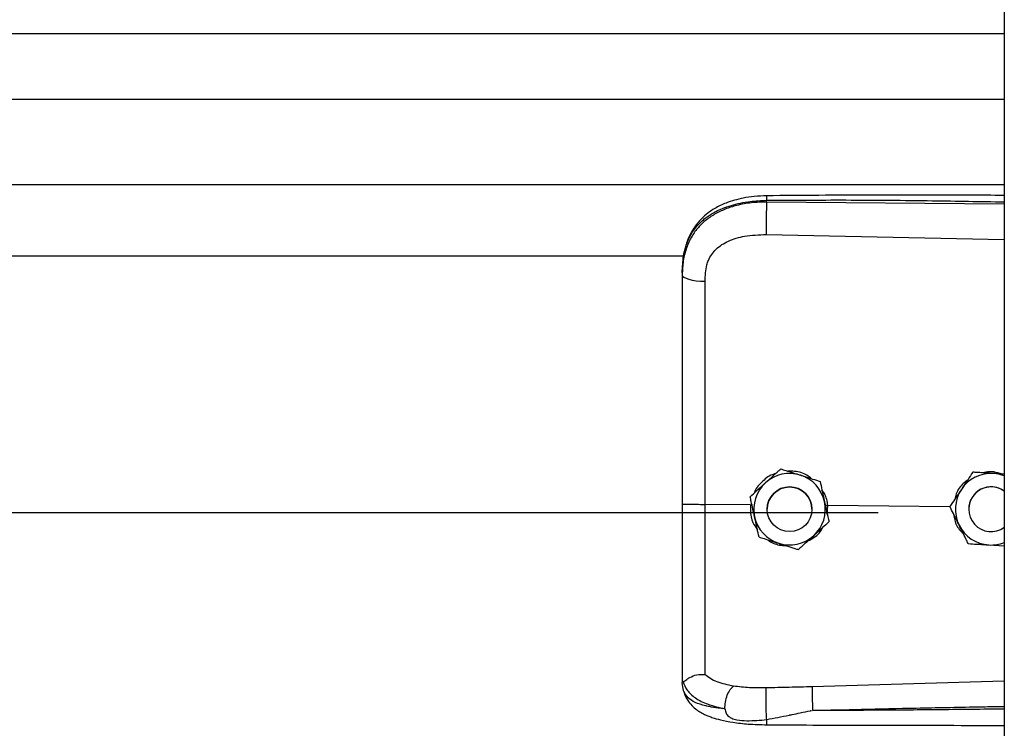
# Model space of a CAD drawing. Header units: inches. Extents: x 170 to 284, y 215 to 248.
# Tile 384 of 656: x 206.297 to 206.533, y 221.556 to 221.725. Entities that reach past the tile are written whole.
import ezdxf

# ---------------------------------------------------------------- set-up
doc = ezdxf.new("R2010")
doc.units = ezdxf.units.IN
doc.header["$LTSCALE"] = 0.25
doc.header["$MEASUREMENT"] = 0
doc.layers.add('RH FRONT OF HOOD', color=7, linetype='Continuous')

msp = doc.modelspace()

# ---------------------------------------------------------------- linework, layer by layer
at = {"layer": 'RH FRONT OF HOOD'}
for p, q in [((206.5326438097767, 224.3332527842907), (206.5326438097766, 220.1328032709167)), ((202.5003237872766, 221.7221267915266), (206.5326438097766, 221.7221267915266)), ((202.5003237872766, 221.7064427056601), (206.5326438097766, 221.7064427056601)), ((202.5003237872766, 221.6860547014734), (206.5326438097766, 221.6860547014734)), ((206.4757965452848, 221.6818430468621), (206.4757965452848, 221.6822544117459)), ((206.5326438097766, 221.6813063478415), (206.4757965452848, 221.6818430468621)), ((206.4757005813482, 221.6740542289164), (206.5326438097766, 221.6728446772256)), ((202.5768719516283, 221.6689790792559), (206.4560926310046, 221.6689790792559)), ((206.4556010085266, 221.6649198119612), (206.4556010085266, 221.66443149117)), ((206.4791715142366, 221.6179878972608), (206.4791715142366, 221.6179862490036)), ((206.5251150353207, 221.6171914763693), (206.5251150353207, 221.6171931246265)), ((206.5261639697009, 221.6171252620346), (206.5251150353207, 221.6171931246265)), ((206.4885896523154, 221.6149872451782), (206.4885896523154, 221.614985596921)), ((206.4719722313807, 221.6093966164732), (206.4610586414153, 221.6095010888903)), ((206.4718638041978, 221.6113318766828), (206.4718638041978, 221.6113302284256)), ((206.4719722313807, 221.6093966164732), (206.4719744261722, 221.6093964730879)), ((206.4904099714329, 221.6092200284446), (206.4898619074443, 221.6091660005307)), ((206.4903128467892, 221.607102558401), (206.4904099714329, 221.6092200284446)), ((206.4904099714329, 221.6092200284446), (206.4904116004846, 221.6092201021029)), ((206.5196436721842, 221.6089402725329), (206.4904116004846, 221.6092201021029)), ((202.5304915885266, 221.6075866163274), (206.5024760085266, 221.6075866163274)), ((206.4759317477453, 221.6083293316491), (206.4759317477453, 221.6083285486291)), ((206.4866321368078, 221.6083285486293), (206.4866321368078, 221.6083293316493)), ((206.5196296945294, 221.6089685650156), (206.5196296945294, 221.6089702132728)), ((206.5241434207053, 221.6083293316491), (206.5241434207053, 221.6083285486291)), ((206.4907000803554, 221.6053305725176), (206.4907000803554, 221.6053289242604)), ((206.5289402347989, 221.5997869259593), (206.5326438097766, 221.5995471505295)), ((206.4556010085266, 221.5673784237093), (206.4556010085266, 221.5668496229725)), ((206.4559407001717, 221.5648644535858), (206.4556010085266, 221.5668496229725)), ((206.5326438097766, 221.5671729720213), (206.4867081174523, 221.5658411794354))]:
    msp.add_line(p, q, dxfattribs=at)
at = {"layer": 'RH FRONT OF HOOD', "flags": 128}
msp.add_lwpolyline([(206.4556010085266, 221.66443149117), (206.4557049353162, 221.6641357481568), (206.4560128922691, 221.6638508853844), (206.4565135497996, 221.6635873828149), (206.457188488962, 221.6633549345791), (206.4580128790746, 221.6631620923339), (206.458956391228, 221.6630159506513), (206.4599843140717, 221.6629218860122), (206.4610588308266, 221.6628833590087)], dxfattribs=at)
at = {"layer": 'RH FRONT OF HOOD'}
msp.add_circle((206.4812819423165, 221.6083285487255), 0.005350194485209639, dxfattribs=at)
for centre, radius, start, end in [((206.4812819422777, 221.6083293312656), 0.008560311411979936, 72.32793711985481, 132.3279357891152), ((206.4812819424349, 221.6083293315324), 0.008560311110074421, 12.32793744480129, 72.32793758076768), ((206.5294936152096, 221.6083293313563), 0.008560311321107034, 86.29353550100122, 146.2935346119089), ((206.5294936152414, 221.6083293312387), 0.008560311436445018, 68.40767565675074, 86.29353576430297), ((206.4812819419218, 221.6083293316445), 0.008560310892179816, 132.3279357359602, 192.3279369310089), ((206.4812819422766, 221.6083293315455), 0.005350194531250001, 1.112057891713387e-06, 179.9999988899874), ((206.5294936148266, 221.6083293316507), 0.008560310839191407, 146.2935348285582, 206.2935362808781), ((206.5294936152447, 221.6083293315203), 0.005350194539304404, 53.92810144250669, 179.9999986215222), ((206.5294936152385, 221.6083285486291), 0.005350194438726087, 53.92810057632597, 306.0718994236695), ((206.4812819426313, 221.6083293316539), 0.008560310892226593, 312.3279357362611, 12.32793693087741), ((206.4812819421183, 221.6083293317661), 0.008560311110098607, 192.3279374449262, 252.3279375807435), ((206.5294936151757, 221.6083293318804), 0.008560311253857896, 206.2935366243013, 266.2935360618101), ((206.4812819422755, 221.6083293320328), 0.008560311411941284, 252.3279371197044, 312.3279357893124), ((206.529493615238, 221.6083293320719), 0.008560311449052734, 266.2935357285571, 291.5923243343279)]:
    msp.add_arc(centre, radius, start, end, dxfattribs=at)
for points, knots in [([(206.4556010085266, 221.6649198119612), (206.4556637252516, 221.6662762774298), (206.4557821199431, 221.6688369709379), (206.4567516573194, 221.6723279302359), (206.4580408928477, 221.674739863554), (206.4594047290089, 221.6764425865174), (206.4604876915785, 221.6774859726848), (206.4615466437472, 221.6783144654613), (206.4625360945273, 221.6789744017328), (206.4637704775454, 221.6796694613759), (206.4653644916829, 221.6803951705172), (206.4680282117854, 221.6813031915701), (206.4715633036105, 221.6820631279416), (206.474469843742, 221.6821944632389), (206.4757965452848, 221.6822544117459)], [0, 0, 0, 0, 0.1307156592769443, 0.2467609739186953, 0.3577928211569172, 0.4170971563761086, 0.479148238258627, 0.5177152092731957, 0.5590896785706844, 0.6032945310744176, 0.6633484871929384, 0.7353692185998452, 0.8792082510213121, 1, 1, 1, 1]), ([(206.4758151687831, 221.683346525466), (206.4748165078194, 221.6833079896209), (206.47292476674, 221.6832349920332), (206.4696157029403, 221.6827066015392), (206.4663881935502, 221.6818126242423), (206.4636413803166, 221.6805083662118), (206.461655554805, 221.6791857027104), (206.4600143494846, 221.6777402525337), (206.4586991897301, 221.6761520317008), (206.4576239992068, 221.6743993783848), (206.4567667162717, 221.672489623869), (206.4560218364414, 221.669970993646), (206.4558064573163, 221.6680333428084), (206.4556874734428, 221.6669629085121)], [0, 0, 0, 0, 0.09774743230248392, 0.185160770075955, 0.3306121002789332, 0.4364670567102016, 0.5083182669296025, 0.5850061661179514, 0.6719760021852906, 0.7307948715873, 0.8036787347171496, 0.8915444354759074, 1, 1, 1, 1]), ([(206.4758153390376, 221.683330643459), (206.4758141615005, 221.6833346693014), (206.4758101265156, 221.6833484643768), (206.4758049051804, 221.6832335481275), (206.475798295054, 221.6829407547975), (206.4757972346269, 221.6825248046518), (206.4757965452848, 221.6822544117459)], [0, 0, 0, 0, 0.09787641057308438, 0.3353863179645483, 0.5679606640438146, 1, 1, 1, 1]), ([(206.4757965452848, 221.6822544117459), (206.4821023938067, 221.6822937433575), (206.495341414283, 221.6823763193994), (206.5142910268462, 221.6821951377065), (206.5269315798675, 221.6819741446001), (206.5326438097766, 221.6818742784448)], [0, 0, 0, 0, 0.3326703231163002, 0.698435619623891, 0.9999999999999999, 0.9999999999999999, 0.9999999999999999, 0.9999999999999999]), ([(206.5326438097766, 221.6834294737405), (206.5297446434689, 221.6834442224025), (206.5191167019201, 221.6834982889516), (206.5001732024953, 221.6835349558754), (206.4841299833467, 221.6834108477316), (206.4758151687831, 221.683346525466)], [0, 0, 0, 0, 0.1530455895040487, 0.5610439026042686, 0.9999999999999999, 0.9999999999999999, 0.9999999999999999, 0.9999999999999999]), ([(206.4757965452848, 221.6818430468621), (206.474580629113, 221.6818097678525), (206.4721488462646, 221.6817432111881), (206.4688080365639, 221.6811213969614), (206.4658502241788, 221.6801791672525), (206.4633076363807, 221.67896149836), (206.4610761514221, 221.6774160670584), (206.4592044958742, 221.6755748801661), (206.4577235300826, 221.6734445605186), (206.4565479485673, 221.6708753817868), (206.455755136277, 221.6678234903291), (206.4556524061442, 221.6655626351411), (206.4556010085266, 221.66443149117)], [0, 0, 0, 0, 0.1111703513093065, 0.2223361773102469, 0.3162781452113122, 0.4102081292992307, 0.5024030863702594, 0.5945790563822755, 0.6845432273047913, 0.7745043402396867, 0.8871807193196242, 1, 1, 1, 1]), ([(206.4757965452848, 221.6818430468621), (206.475774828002, 221.6812671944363), (206.4757297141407, 221.6800709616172), (206.4756886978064, 221.6778458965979), (206.4756754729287, 221.6756685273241), (206.4756924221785, 221.674578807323), (206.4757005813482, 221.6740542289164)], [0, 0, 0, 0, 0.2406941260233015, 0.4999999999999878, 0.7593058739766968, 1, 1, 1, 1]), ([(206.4614844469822, 221.6668166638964), (206.4614844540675, 221.666816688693), (206.4615870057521, 221.6671755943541), (206.4620821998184, 221.6685817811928), (206.4636182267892, 221.6707844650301), (206.4666852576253, 221.672687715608), (206.470801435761, 221.6738993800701), (206.4739542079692, 221.6739990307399), (206.4757005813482, 221.6740542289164)], [0, 0, 0, 0, 4.497367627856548e-06, 0.06509473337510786, 0.261670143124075, 0.475310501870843, 0.7093656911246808, 1, 1, 1, 1]), ([(206.4610588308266, 221.6628833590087), (206.4611288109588, 221.6642079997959), (206.4611987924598, 221.6655326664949), (206.4614844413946, 221.6668166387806), (206.4614844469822, 221.6668166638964)], [0, 0, 0, 0, 0.9999804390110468, 0.9999999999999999, 0.9999999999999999, 0.9999999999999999, 0.9999999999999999]), ([(206.4556010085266, 221.66443149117), (206.4556010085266, 221.6608013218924), (206.4556010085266, 221.6535304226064), (206.4556010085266, 221.6424496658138), (206.4556010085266, 221.6312670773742), (206.4556010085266, 221.6202984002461), (206.4556010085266, 221.6130505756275), (206.4556010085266, 221.6095707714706)], [0, 0, 0, 0, 0.2027568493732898, 0.4061035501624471, 0.6088604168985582, 0.8122072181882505, 1, 1, 1, 1]), ([(206.4610586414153, 221.6095010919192), (206.4610586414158, 221.6095011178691), (206.4610587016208, 221.6128874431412), (206.4610587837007, 221.6199341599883), (206.4610588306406, 221.6306073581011), (206.4610588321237, 221.6414834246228), (206.4610588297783, 221.6522707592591), (206.4610588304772, 221.6593458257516), (206.4610588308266, 221.6628833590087)], [0, 0, 0, 0, 1.439079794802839e-06, 0.1877923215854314, 0.3908439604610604, 0.59389561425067, 0.7969478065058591, 1, 1, 1, 1]), ([(206.4778922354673, 221.6168228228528), (206.4777570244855, 221.6167926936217), (206.4766052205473, 221.6165360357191), (206.4748479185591, 221.6150772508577), (206.4732291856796, 221.6134676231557), (206.4729013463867, 221.6123592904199), (206.4728680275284, 221.6122466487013)], [0, 0, 0, 0, 0.05931474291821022, 0.5052766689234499, 0.9497204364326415, 1, 1, 1, 1]), ([(206.4755176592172, 221.6146601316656), (206.4764581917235, 221.6155167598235), (206.4777126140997, 221.6166592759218), (206.4788795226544, 221.6177219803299), (206.4791715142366, 221.6179878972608)], [0, 0, 0, 0, 0.7497733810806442, 1, 1, 1, 1]), ([(206.4755176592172, 221.6146579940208), (206.4764581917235, 221.6155146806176), (206.4777126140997, 221.6166572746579), (206.4788795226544, 221.6177202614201), (206.4791715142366, 221.6179862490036)], [0, 0, 0, 0, 0.7497733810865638, 0.9999999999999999, 0.9999999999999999, 0.9999999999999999, 0.9999999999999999]), ([(206.4791715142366, 221.6179878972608), (206.4795692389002, 221.6178612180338), (206.4810740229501, 221.6173819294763), (206.4826909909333, 221.6168667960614), (206.483880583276, 221.6164878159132)], [0, 0, 0, 0, 0.2643068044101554, 0.9999999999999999, 0.9999999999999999, 0.9999999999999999, 0.9999999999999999]), ([(206.4791715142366, 221.6179862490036), (206.4795692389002, 221.6178594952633), (206.4810740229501, 221.6173799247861), (206.4826909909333, 221.6168647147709), (206.483880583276, 221.6164856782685)], [0, 0, 0, 0, 0.2643068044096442, 1, 1, 1, 1]), ([(206.4865420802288, 221.6156397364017), (206.4861853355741, 221.6159298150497), (206.4850217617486, 221.6168759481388), (206.4829702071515, 221.617443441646), (206.4814006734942, 221.6174472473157), (206.480864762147, 221.6174485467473)], [0, 0, 0, 0, 0.2255168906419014, 0.7355556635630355, 1, 1, 1, 1]), ([(206.483880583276, 221.6164878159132), (206.4840669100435, 221.6164284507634), (206.4855242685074, 221.61596412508), (206.4871223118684, 221.6154548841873), (206.4884466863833, 221.6150328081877), (206.4885896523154, 221.6149872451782)], [0, 0, 0, 0, 0.1156468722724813, 0.9045342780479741, 0.9999999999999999, 0.9999999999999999, 0.9999999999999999, 0.9999999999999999]), ([(206.483880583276, 221.6164856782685), (206.4840669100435, 221.6164263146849), (206.4855242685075, 221.6159620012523), (206.4871223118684, 221.6154529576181), (206.4884466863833, 221.615031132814), (206.4885896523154, 221.614985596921)], [0, 0, 0, 0, 0.1156468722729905, 0.9045342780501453, 1, 1, 1, 1]), ([(206.5251150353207, 221.6171931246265), (206.5247352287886, 221.6166238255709), (206.5239666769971, 221.6154718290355), (206.5230305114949, 221.6140685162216), (206.5224945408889, 221.6132650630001), (206.522372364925, 221.6130819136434)], [0, 0, 0, 0, 0.4299704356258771, 0.8700602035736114, 0.9999999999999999, 0.9999999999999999, 0.9999999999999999, 0.9999999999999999]), ([(206.5251150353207, 221.6171914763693), (206.5247352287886, 221.6166220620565), (206.5239666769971, 221.6154698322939), (206.5230305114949, 221.6140663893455), (206.5224945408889, 221.6132629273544), (206.522372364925, 221.6130797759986)], [0, 0, 0, 0, 0.4299704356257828, 0.8700602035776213, 0.9999999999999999, 0.9999999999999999, 0.9999999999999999, 0.9999999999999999]), ([(206.5300469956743, 221.6168717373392), (206.5287774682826, 221.6169540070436), (206.5270842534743, 221.6170637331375), (206.5255091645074, 221.6171659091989), (206.5251150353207, 221.6171914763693)], [0, 0, 0, 0, 0.7497733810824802, 1, 1, 1, 1]), ([(206.5321185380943, 221.6167396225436), (206.5314576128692, 221.6169396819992), (206.5301872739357, 221.6173242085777), (206.5286240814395, 221.6173490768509), (206.5278441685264, 221.6170869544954), (206.5276683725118, 221.6170278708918)], [0, 0, 0, 0, 0.4565421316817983, 0.8775020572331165, 0.9999999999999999, 0.9999999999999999, 0.9999999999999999, 0.9999999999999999]), ([(206.5326438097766, 221.6167035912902), (206.5320008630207, 221.6167452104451), (206.5311420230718, 221.6168008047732), (206.5302669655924, 221.6168574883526), (206.5300469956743, 221.6168717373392)], [0, 0, 0, 0, 0.7486223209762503, 1, 1, 1, 1]), ([(206.4718638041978, 221.6113318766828), (206.4723697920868, 221.6117927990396), (206.4733936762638, 221.6127254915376), (206.4746408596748, 221.6138615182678), (206.4753548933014, 221.6145118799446), (206.4755176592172, 221.6146601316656)], [0, 0, 0, 0, 0.4299704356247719, 0.870060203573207, 1, 1, 1, 1]), ([(206.4718638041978, 221.6113302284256), (206.4723697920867, 221.6117910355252), (206.4733936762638, 221.612723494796), (206.4746408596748, 221.6138593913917), (206.4753548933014, 221.614509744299), (206.4755176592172, 221.6146579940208)], [0, 0, 0, 0, 0.4299704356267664, 0.8700602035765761, 1, 1, 1, 1]), ([(206.4885896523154, 221.6149872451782), (206.4887357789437, 221.6143186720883), (206.4890314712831, 221.612965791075), (206.4893916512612, 221.611317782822), (206.489597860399, 221.6103742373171), (206.4896448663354, 221.6101591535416)], [0, 0, 0, 0, 0.4299704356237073, 0.870060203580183, 1, 1, 1, 1]), ([(206.4885896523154, 221.614985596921), (206.4887357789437, 221.6143169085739), (206.4890314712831, 221.6129637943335), (206.4893916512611, 221.6113156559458), (206.4895978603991, 221.6103721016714), (206.4896448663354, 221.6101570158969)], [0, 0, 0, 0, 0.4299704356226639, 0.8700602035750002, 0.9999999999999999, 0.9999999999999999, 0.9999999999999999, 0.9999999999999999]), ([(206.5237730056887, 221.6151814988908), (206.5234534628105, 221.6149635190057), (206.5223000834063, 221.6141767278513), (206.5212067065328, 221.6125760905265), (206.5209088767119, 221.6111713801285), (206.5208207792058, 221.6107558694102)], [0, 0, 0, 0, 0.2125142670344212, 0.7670631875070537, 1, 1, 1, 1]), ([(206.4904116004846, 221.6092201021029), (206.4904115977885, 221.6092201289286), (206.4903135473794, 221.6101957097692), (206.4900534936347, 221.6115879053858), (206.4892489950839, 221.6126773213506), (206.489029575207, 221.6129744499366)], [0, 0, 0, 0, 1.999769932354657e-05, 0.7272642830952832, 0.9999999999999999, 0.9999999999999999, 0.9999999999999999, 0.9999999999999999]), ([(206.522372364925, 221.6130819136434), (206.5216663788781, 221.6120235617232), (206.5207247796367, 221.610611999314), (206.5198488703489, 221.6092988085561), (206.5196296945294, 221.6089702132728)], [0, 0, 0, 0, 0.7497733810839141, 1, 1, 1, 1]), ([(206.522372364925, 221.6130797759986), (206.5216663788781, 221.6120214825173), (206.5207247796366, 221.6106099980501), (206.5198488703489, 221.6092970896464), (206.5196296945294, 221.6089685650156)], [0, 0, 0, 0, 0.7497733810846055, 1, 1, 1, 1]), ([(206.4556010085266, 221.6095707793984), (206.4556010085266, 221.6065334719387), (206.4556010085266, 221.6003580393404), (206.4556010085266, 221.5915710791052), (206.4556010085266, 221.5834044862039), (206.4556010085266, 221.5768244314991), (206.4556010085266, 221.5714397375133), (206.4556010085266, 221.5687392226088), (206.4556010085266, 221.5673784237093)], [0, 0, 0, 0, 0.1870908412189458, 0.3803918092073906, 0.5558755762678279, 0.7364481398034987, 0.8671952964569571, 1, 1, 1, 1]), ([(206.4610588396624, 221.5688105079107), (206.461058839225, 221.5690732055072), (206.4610588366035, 221.5706476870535), (206.4610588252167, 221.5740790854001), (206.4610587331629, 221.579680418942), (206.4610584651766, 221.5861202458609), (206.4610581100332, 221.5933462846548), (206.461057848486, 221.6012211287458), (206.4610578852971, 221.6067491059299), (206.4610579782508, 221.6095010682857), (206.4610579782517, 221.6095010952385)], [0, 0, 0, 0, 0.03155846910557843, 0.1891461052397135, 0.3467338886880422, 0.5043277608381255, 0.6619226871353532, 0.8309600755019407, 0.9999983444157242, 1, 1, 1, 1]), ([(206.4729190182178, 221.6065016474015), (206.4726473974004, 221.6077445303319), (206.4722851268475, 221.609402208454), (206.4719481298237, 221.6109443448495), (206.4718638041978, 221.6113302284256)], [0, 0, 0, 0, 0.7497733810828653, 1, 1, 1, 1]), ([(206.4719744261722, 221.6093964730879), (206.4719406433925, 221.6089426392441), (206.4718338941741, 221.6075085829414), (206.4722505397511, 221.6053460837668), (206.4732020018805, 221.6039896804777), (206.4735884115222, 221.6034388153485)], [0, 0, 0, 0, 0.2156616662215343, 0.6814629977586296, 1, 1, 1, 1]), ([(206.4896448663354, 221.6101591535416), (206.4899164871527, 221.6089162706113), (206.4902787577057, 221.6072585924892), (206.4906157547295, 221.6057164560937), (206.4907000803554, 221.6053305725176)], [0, 0, 0, 0, 0.7497733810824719, 1, 1, 1, 1]), ([(206.4896448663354, 221.6101570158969), (206.4899164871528, 221.6089141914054), (206.4902787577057, 221.6072565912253), (206.4906157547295, 221.605714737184), (206.4907000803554, 221.6053289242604)], [0, 0, 0, 0, 0.749773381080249, 1, 1, 1, 1]), ([(206.5218189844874, 221.6045373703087), (206.5217323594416, 221.6047126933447), (206.5210548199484, 221.6060839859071), (206.5203118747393, 221.6075877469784), (206.5196961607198, 221.6088340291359), (206.5196296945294, 221.6089685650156)], [0, 0, 0, 0, 0.1156468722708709, 0.9045342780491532, 0.9999999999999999, 0.9999999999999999, 0.9999999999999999, 0.9999999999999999]), ([(206.520565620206, 221.607074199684), (206.5206141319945, 221.6066122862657), (206.5207607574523, 221.6052161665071), (206.5216064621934, 221.6036196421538), (206.5225405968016, 221.6028111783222), (206.5227700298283, 221.6026126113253)], [0, 0, 0, 0, 0.2716700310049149, 0.821114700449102, 1, 1, 1, 1]), ([(206.4739742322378, 221.601673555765), (206.4738281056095, 221.6023421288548), (206.4735324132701, 221.6036950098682), (206.473172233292, 221.6053430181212), (206.4729660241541, 221.6062865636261), (206.4729190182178, 221.6065016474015)], [0, 0, 0, 0, 0.4299704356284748, 0.8700602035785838, 0.9999999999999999, 0.9999999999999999, 0.9999999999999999, 0.9999999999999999]), ([(206.4907000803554, 221.6053289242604), (206.4901940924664, 221.6048680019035), (206.4891702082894, 221.6039353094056), (206.4879230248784, 221.6027992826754), (206.4872089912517, 221.6021489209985), (206.4870462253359, 221.6020006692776)], [0, 0, 0, 0, 0.4299704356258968, 0.8700602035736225, 1, 1, 1, 1]), ([(206.5240082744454, 221.6001066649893), (206.5238233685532, 221.6004808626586), (206.5231237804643, 221.6018966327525), (206.5223720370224, 221.6034180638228), (206.5218189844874, 221.6045373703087)], [0, 0, 0, 0, 0.264306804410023, 0.9999999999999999, 0.9999999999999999, 0.9999999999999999, 0.9999999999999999]), ([(206.4870462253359, 221.6020006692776), (206.4861056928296, 221.6011440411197), (206.4848512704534, 221.6000015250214), (206.4836843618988, 221.5989388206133), (206.4833923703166, 221.5986729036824)], [0, 0, 0, 0, 0.749773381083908, 0.9999999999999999, 0.9999999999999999, 0.9999999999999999, 0.9999999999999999]), ([(206.485689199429, 221.6007647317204), (206.4861979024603, 221.6010268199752), (206.4876041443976, 221.6017513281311), (206.4888446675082, 221.602982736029), (206.4892239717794, 221.6039624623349), (206.4892370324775, 221.6039961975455)], [0, 0, 0, 0, 0.3536960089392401, 0.9777456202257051, 1, 1, 1, 1]), ([(206.4739742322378, 221.601673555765), (206.4743719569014, 221.6015468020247), (206.4758767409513, 221.6010672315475), (206.4774937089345, 221.6005520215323), (206.4786833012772, 221.6001729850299)], [0, 0, 0, 0, 0.2643068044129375, 1, 1, 1, 1]), ([(206.4761328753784, 221.6009856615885), (206.476212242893, 221.6009189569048), (206.477085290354, 221.6001852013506), (206.478655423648, 221.5997060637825), (206.4800899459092, 221.5996216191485), (206.4804875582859, 221.5995982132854)], [0, 0, 0, 0, 0.06740964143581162, 0.7415101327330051, 0.9999999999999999, 0.9999999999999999, 0.9999999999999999, 0.9999999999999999]), ([(206.4786833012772, 221.6001729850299), (206.4788696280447, 221.6001136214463), (206.4803269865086, 221.5996493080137), (206.4819250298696, 221.5991402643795), (206.4832494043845, 221.5987184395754), (206.4833923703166, 221.5986729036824)], [0, 0, 0, 0, 0.1156468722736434, 0.9045342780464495, 1, 1, 1, 1]), ([(206.5240082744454, 221.6001066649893), (206.5246912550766, 221.6000623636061), (206.5260732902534, 221.5999727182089), (206.5277567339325, 221.5998635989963), (206.5287205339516, 221.5998011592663), (206.5289402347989, 221.5997869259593)], [0, 0, 0, 0, 0.429970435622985, 0.8700602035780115, 0.9999999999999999, 0.9999999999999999, 0.9999999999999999, 0.9999999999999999]), ([(206.4556010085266, 221.5673784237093), (206.4556010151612, 221.5673771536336), (206.4556010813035, 221.5673644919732), (206.4556082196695, 221.567260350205), (206.455706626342, 221.5671819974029), (206.4557943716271, 221.5671121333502)], [0, 0, 0, 0, 0.01193493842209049, 0.1189819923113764, 1, 1, 1, 1]), ([(206.4557938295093, 221.5671279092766), (206.4560694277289, 221.5664059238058), (206.4566354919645, 221.5649230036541), (206.4586883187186, 221.5630897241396), (206.4616765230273, 221.5615316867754), (206.464403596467, 221.560908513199), (206.4658034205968, 221.5605886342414)], [0, 0, 0, 0, 0.2305257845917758, 0.473487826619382, 0.7297379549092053, 0.9999999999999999, 0.9999999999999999, 0.9999999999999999, 0.9999999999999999]), ([(206.455798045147, 221.5671280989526), (206.455847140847, 221.5671195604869), (206.4559479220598, 221.5671020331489), (206.456239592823, 221.5672882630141), (206.4567050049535, 221.5676191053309), (206.4575812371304, 221.5681991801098), (206.4590604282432, 221.5688173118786), (206.4604012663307, 221.5688134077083), (206.4610587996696, 221.568811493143)], [0, 0, 0, 0, 0.1136768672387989, 0.2333502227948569, 0.3620694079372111, 0.5019163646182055, 0.7557448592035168, 0.9999999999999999, 0.9999999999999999, 0.9999999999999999, 0.9999999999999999]), ([(206.4678930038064, 221.5659864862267), (206.4665194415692, 221.5662743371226), (206.4644350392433, 221.5667111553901), (206.4622592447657, 221.5677518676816), (206.4614602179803, 221.5684571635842), (206.4610588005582, 221.5688114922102)], [0, 0, 0, 0, 0.4901989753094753, 0.7438846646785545, 1, 1, 1, 1]), ([(206.4658023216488, 221.5605868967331), (206.4652560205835, 221.5606439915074), (206.4639510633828, 221.5607803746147), (206.4625522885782, 221.5610084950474), (206.4615973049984, 221.5612023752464), (206.460363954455, 221.5614802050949), (206.4586776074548, 221.5620464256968), (206.4568578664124, 221.5631719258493), (206.4562523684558, 221.5642893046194), (206.4559407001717, 221.5648644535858)], [0, 0, 0, 0, 0.1091879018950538, 0.2608187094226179, 0.3077983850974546, 0.3355235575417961, 0.5627886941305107, 0.7749539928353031, 1, 1, 1, 1]), ([(206.4559576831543, 221.5648184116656), (206.4561466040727, 221.5642315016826), (206.4565013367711, 221.5631294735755), (206.4575144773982, 221.561710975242), (206.4586435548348, 221.5606350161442), (206.4597908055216, 221.5598381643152), (206.4608379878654, 221.5592817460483), (206.4617808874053, 221.5588695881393), (206.4630263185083, 221.5584032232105), (206.4649712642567, 221.5578427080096), (206.4678503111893, 221.5572811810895), (206.4715839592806, 221.5568589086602), (206.4743653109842, 221.5567914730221), (206.475853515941, 221.5567553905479)], [0, 0, 0, 0, 0.09843102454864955, 0.1848217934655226, 0.2573083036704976, 0.315887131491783, 0.3722739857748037, 0.4121400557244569, 0.4615923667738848, 0.5575876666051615, 0.6828759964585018, 0.8303179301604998, 1, 1, 1, 1]), ([(206.4658034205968, 221.5605886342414), (206.4658283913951, 221.5611189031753), (206.4658802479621, 221.5622201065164), (206.4663561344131, 221.5638819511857), (206.4670601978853, 221.5652681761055), (206.4676223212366, 221.5657530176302), (206.4678930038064, 221.5659864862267)], [0, 0, 0, 0, 0.2407679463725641, 0.5000000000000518, 0.7592320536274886, 1, 1, 1, 1]), ([(206.4757224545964, 221.5655790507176), (206.474370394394, 221.5655717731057), (206.4716683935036, 221.5655572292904), (206.4691617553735, 221.5658417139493), (206.467909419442, 221.5659838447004)], [0, 0, 0, 0, 0.5003922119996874, 1, 1, 1, 1]), ([(206.4758078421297, 221.5580085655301), (206.4757918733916, 221.5582491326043), (206.4757581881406, 221.5587565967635), (206.4757133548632, 221.5597667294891), (206.4756763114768, 221.5609541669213), (206.4756535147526, 221.5622260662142), (206.4756483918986, 221.5634295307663), (206.4756608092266, 221.564425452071), (206.4756859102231, 221.5651647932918), (206.4757107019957, 221.5654458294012), (206.4757224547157, 221.5655790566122)], [0, 0, 0, 0, 0.1098512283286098, 0.2317256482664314, 0.3631776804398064, 0.5000000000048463, 0.636822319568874, 0.7682743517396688, 0.8901487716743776, 0.9999999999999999, 0.9999999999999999, 0.9999999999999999, 0.9999999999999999]), ([(206.4867081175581, 221.5658411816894), (206.4848769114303, 221.5657931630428), (206.4812143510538, 221.5656971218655), (206.4775531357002, 221.5656184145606), (206.4757224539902, 221.5655790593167)], [0, 0, 0, 0, 0.4999797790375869, 1, 1, 1, 1]), ([(206.4867079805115, 221.5658411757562), (206.4867004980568, 221.5656023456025), (206.4866889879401, 221.5652349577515), (206.4866902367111, 221.5643730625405), (206.4866976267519, 221.5635982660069), (206.4867120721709, 221.5627377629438), (206.4867378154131, 221.5615782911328), (206.4867654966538, 221.5607348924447), (206.4867834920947, 221.5601866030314)], [0, 0, 0, 0, 0.2394508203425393, 0.3683426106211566, 0.499969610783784, 0.6316010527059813, 0.7605056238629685, 1, 1, 1, 1]), ([(206.4658025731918, 221.5605836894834), (206.4658771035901, 221.5602133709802), (206.4659810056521, 221.559697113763), (206.4663527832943, 221.5590997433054), (206.4667734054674, 221.5586668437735), (206.4675771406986, 221.5582223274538), (206.4690544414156, 221.5578607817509), (206.4718152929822, 221.5576206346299), (206.4742120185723, 221.5578535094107), (206.4758078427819, 221.5580085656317)], [0, 0, 0, 0, 0.1001269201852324, 0.1395859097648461, 0.1897135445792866, 0.2582342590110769, 0.3697357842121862, 0.580347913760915, 1, 1, 1, 1]), ([(206.4758078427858, 221.5580085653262), (206.4775872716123, 221.5583554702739), (206.4793748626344, 221.5587039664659), (206.4811928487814, 221.5590713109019), (206.4812638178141, 221.5590856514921), (206.4814988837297, 221.5591331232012), (206.4823670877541, 221.5593095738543), (206.4840074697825, 221.5596247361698), (206.485540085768, 221.559988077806), (206.4864391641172, 221.5601480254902), (206.4865162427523, 221.5601617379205)], [0, 0, 0, 0, 0.502275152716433, 0.5045790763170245, 0.5086566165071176, 0.5221306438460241, 0.5703313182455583, 0.7514263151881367, 0.9786895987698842, 1, 1, 1, 1]), ([(206.4867837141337, 221.5601842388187), (206.4906837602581, 221.5602835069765), (206.4989538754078, 221.5604940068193), (206.512065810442, 221.5607761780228), (206.523013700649, 221.5609887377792), (206.5300298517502, 221.5611168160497), (206.5322048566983, 221.5611548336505), (206.5326438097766, 221.5611625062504)], [0, 0, 0, 0, 0.2551597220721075, 0.5410705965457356, 0.8577348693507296, 0.9712884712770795, 1, 1, 1, 1]), ([(206.5326438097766, 221.5605174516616), (206.5300461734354, 221.560485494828), (206.5249801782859, 221.5604231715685), (206.5174160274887, 221.560342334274), (206.5097638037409, 221.5602730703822), (206.5020057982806, 221.5602214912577), (206.494283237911, 221.5601884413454), (206.4892463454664, 221.5601856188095), (206.4867837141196, 221.5601842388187)], [0, 0, 0, 0, 0.1699411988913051, 0.3314248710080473, 0.4948424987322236, 0.6705311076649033, 0.8389164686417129, 1, 1, 1, 1]), ([(206.4758535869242, 221.5567772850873), (206.4758528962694, 221.5567703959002), (206.4758463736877, 221.556705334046), (206.4758354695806, 221.556895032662), (206.4758213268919, 221.5572219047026), (206.475812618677, 221.5576544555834), (206.475808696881, 221.5579452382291), (206.4758078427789, 221.5580085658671)], [0, 0, 0, 0, 0.03436729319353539, 0.3245665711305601, 0.6210149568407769, 0.9174633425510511, 1, 1, 1, 1]), ([(206.4758535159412, 221.5567553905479), (206.4800486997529, 221.5567338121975), (206.4890236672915, 221.5566876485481), (206.5033660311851, 221.5566460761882), (206.5181010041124, 221.5566219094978), (206.5280558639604, 221.5566184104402), (206.5326438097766, 221.5566167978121)], [0, 0, 0, 0, 0.2216322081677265, 0.474148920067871, 0.7576483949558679, 0.9999999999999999, 0.9999999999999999, 0.9999999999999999, 0.9999999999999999])]:
    msp.add_open_spline(points, degree=3, knots=knots, dxfattribs=at)
msp.add_open_spline([(206.4556010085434, 221.6095707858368), (206.4556821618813, 221.6095618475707), (206.4558444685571, 221.6095439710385), (206.4570972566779, 221.6095212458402), (206.4588947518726, 221.609505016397), (206.4603369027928, 221.6095024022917), (206.461057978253, 221.609501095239)], degree=3, dxfattribs=at)

doc.saveas('drawing.dxf')
